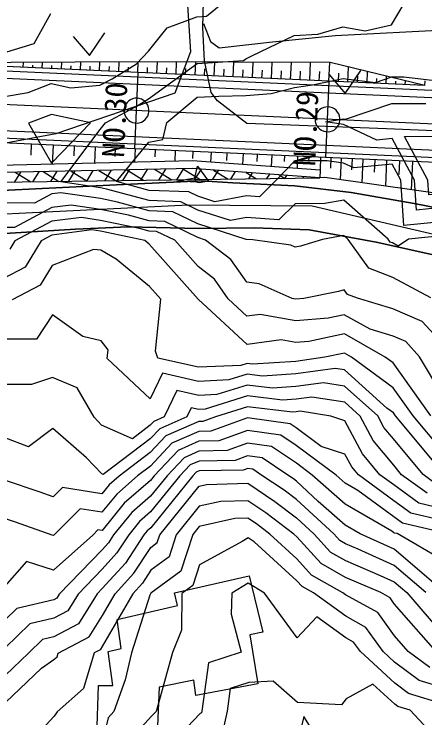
# Model space of a CAD drawing. Extents: x 42655 to 43811, y -141820 to -141156.
# Drawn here: x 43475.5 to 43518.5, y -141406.3 to -141332.6 of the extents above; entities that cross this region are included whole.
import ezdxf

# ---------------------------------------------------------------- set-up
doc = ezdxf.new("R2010")
doc.units = 0
for name, color, linetype in [('D-BMK-HTXT_1', 7, 'Continuous'), ('D-BMK_1', 7, 'Continuous'), ('D-STR', 7, 'Continuous'), ('D-STR-STR4_1', 7, 'Continuous'), ('D-STR_1', 7, 'Continuous'), ('ZE_HICN', 7, 'Continuous'), ('ZE_LWCN', 7, 'Continuous'), ('地形', 7, 'Continuous'), ('現況水路ﾊｯﾁ', 7, 'Continuous'), ('現況道路ﾊｯﾁ', 7, 'Continuous')]:
    doc.layers.add(name, color=color, linetype=linetype)

msp = doc.modelspace()

# ---------------------------------------------------------------- linework, layer by layer
at = {"layer": 'D-BMK-HTXT_1'}
for p, q in [((43488.107, -141346.734), (43488.47, -141338.743)), ((43508.087, -141347.642), (43508.45, -141339.65))]:
    msp.add_line(p, q, dxfattribs=at)
for points in [[(43486.989, -141342.738), (43487.01, -141342.971), (43487.072, -141343.195), (43487.173, -141343.405), (43487.31, -141343.594), (43487.478, -141343.755), (43487.673, -141343.883), (43487.887, -141343.975), (43488.114, -141344.027), (43488.347, -141344.037), (43488.578, -141344.006), (43488.8, -141343.934), (43489.005, -141343.823), (43489.187, -141343.678), (43489.341, -141343.503), (43489.46, -141343.302), (43489.542, -141343.084), (43489.584, -141342.855), (43489.584, -141342.622), (43489.542, -141342.393), (43489.46, -141342.174), (43489.341, -141341.974), (43489.187, -141341.799), (43489.005, -141341.653), (43488.8, -141341.543), (43488.578, -141341.471), (43488.347, -141341.44), (43488.114, -141341.45), (43487.887, -141341.502), (43487.673, -141341.594), (43487.478, -141341.722), (43487.31, -141341.883), (43487.173, -141342.072), (43487.072, -141342.282), (43487.01, -141342.506), (43486.989, -141342.738)], [(43506.968, -141343.646), (43506.989, -141343.878), (43507.051, -141344.103), (43507.152, -141344.313), (43507.289, -141344.501), (43507.458, -141344.662), (43507.652, -141344.791), (43507.867, -141344.882), (43508.094, -141344.934), (43508.327, -141344.944), (43508.558, -141344.913), (43508.779, -141344.841), (43508.985, -141344.731), (43509.167, -141344.585), (43509.32, -141344.41), (43509.44, -141344.21), (43509.522, -141343.992), (43509.563, -141343.762), (43509.563, -141343.529), (43509.522, -141343.3), (43509.44, -141343.082), (43509.32, -141342.882), (43509.167, -141342.706), (43508.985, -141342.561), (43508.779, -141342.45), (43508.558, -141342.378), (43508.327, -141342.347), (43508.094, -141342.358), (43507.867, -141342.409), (43507.652, -141342.501), (43507.458, -141342.629), (43507.289, -141342.79), (43507.152, -141342.979), (43507.051, -141343.189), (43506.989, -141343.414), (43506.968, -141343.646)]]:
    msp.add_lwpolyline(points, dxfattribs=at)
at = {"layer": 'D-BMK_1'}
msp.add_lwpolyline([(43648.124, -141349.997), (43439.808, -141340.537)], dxfattribs=at)
at = {"layer": 'D-STR'}
for p, q in [((43489.42, -141348.888), (43488.714, -141350.029)), ((43490.189, -141348.871), (43491.986, -141349.985)), ((43491.312, -141348.847), (43490.597, -141350.003)), ((43493.205, -141348.807), (43492.48, -141349.978)), ((43493.103, -141348.809), (43494.936, -141349.945)), ((43495.042, -141348.855), (43494.363, -141349.953)), ((43476.174, -141349.17), (43475.532, -141350.206)), ((43475.616, -141349.182), (43477.232, -141350.183)), ((43478.066, -141349.13), (43477.415, -141350.181)), ((43478.531, -141349.12), (43480.183, -141350.143)), ((43479.958, -141349.09), (43479.298, -141350.155)), ((43481.851, -141349.049), (43481.181, -141350.13)), ((43481.445, -141349.058), (43483.133, -141350.104)), ((43483.743, -141349.009), (43483.064, -141350.105)), ((43484.36, -141348.996), (43486.084, -141350.064)), ((43485.635, -141348.969), (43484.947, -141350.079)), ((43487.528, -141348.928), (43486.83, -141350.054)), ((43487.274, -141348.934), (43489.035, -141350.024)), ((43496.827, -141348.988), (43496.246, -141349.927)), ((43496.349, -141348.952), (43497.887, -141349.905)), ((43498.613, -141349.12), (43498.129, -141349.902)), ((43499.774, -141349.207), (43500.838, -141349.865)), ((43500.398, -141349.253), (43500.012, -141349.877)), ((43502.183, -141349.385), (43501.895, -141349.851)), ((43503.2, -141349.461), (43503.789, -141349.826)), ((43503.968, -141349.518), (43503.778, -141349.826)), ((43505.754, -141349.65), (43505.661, -141349.8)), ((43506.625, -141349.715), (43506.74, -141349.786))]:
    msp.add_line(p, q, dxfattribs=at)
at = {"layer": 'D-STR-STR4_1'}
for p, q in [((43476.44, -141338.196), (43476.463, -141337.694)), ((43478.438, -141338.287), (43478.465, -141337.687)), ((43480.436, -141338.378), (43480.467, -141337.679)), ((43482.434, -141338.468), (43482.47, -141337.672)), ((43484.432, -141338.559), (43484.472, -141337.664)), ((43486.43, -141338.65), (43486.475, -141337.656)), ((43488.427, -141338.741), (43488.477, -141337.649)), ((43490.425, -141338.831), (43490.479, -141337.655)), ((43492.423, -141338.922), (43492.481, -141337.662)), ((43494.421, -141339.013), (43494.482, -141337.668)), ((43496.419, -141339.104), (43496.484, -141337.675)), ((43498.417, -141339.194), (43498.486, -141337.682)), ((43500.415, -141339.285), (43500.488, -141337.688)), ((43502.413, -141339.376), (43502.489, -141337.695)), ((43504.411, -141339.466), (43504.491, -141337.702)), ((43506.409, -141339.557), (43506.493, -141337.708)), ((43508.407, -141339.648), (43508.495, -141337.715)), ((43477.439, -141338.242), (43477.451, -141337.966)), ((43479.437, -141338.332), (43479.451, -141338.008)), ((43481.435, -141338.423), (43481.452, -141338.049)), ((43483.433, -141338.514), (43483.452, -141338.091)), ((43485.431, -141338.605), (43485.452, -141338.132)), ((43487.428, -141338.695), (43487.452, -141338.174)), ((43489.426, -141338.786), (43489.452, -141338.219)), ((43491.424, -141338.877), (43491.452, -141338.268)), ((43493.422, -141338.967), (43493.452, -141338.316)), ((43495.42, -141339.058), (43495.452, -141338.365)), ((43497.418, -141339.149), (43497.452, -141338.414)), ((43499.416, -141339.24), (43499.451, -141338.462)), ((43501.414, -141339.33), (43501.451, -141338.511)), ((43503.412, -141339.421), (43503.451, -141338.56)), ((43510.405, -141339.739), (43510.475, -141338.183)), ((43505.41, -141339.512), (43505.451, -141338.608)), ((43507.408, -141339.603), (43507.451, -141338.657)), ((43509.406, -141339.693), (43509.446, -141338.819)), ((43511.404, -141339.784), (43511.435, -141339.103)), ((43512.403, -141339.829), (43512.456, -141338.66)), ((43514.401, -141339.92), (43514.436, -141339.138)), ((43513.402, -141339.875), (43513.424, -141339.387)), ((43515.4, -141339.965), (43515.413, -141339.671)), ((43516.399, -141340.011), (43516.417, -141339.616)), ((43517.398, -141340.056), (43517.402, -141339.955)), ((43518.397, -141340.102), (43518.397, -141340.093)), ((43477.284, -141346.243), (43477.231, -141347.406)), ((43479.579, -141346.347), (43479.489, -141348.337)), ((43481.776, -141346.447), (43481.729, -141347.467)), ((43483.966, -141346.546), (43483.889, -141348.232)), ((43486.061, -141346.641), (43486.021, -141347.525)), ((43488.15, -141346.736), (43488.087, -141348.132)), ((43490.246, -141346.831), (43490.212, -141347.582)), ((43492.335, -141346.926), (43492.285, -141348.033)), ((43494.174, -141347.01), (43494.134, -141347.748)), ((43496.083, -141347.096), (43496.036, -141348.127)), ((43497.737, -141347.172), (43497.709, -141347.945)), ((43499.439, -141347.249), (43499.388, -141348.376)), ((43500.904, -141347.315), (43500.861, -141348.057)), ((43502.445, -141347.385), (43502.39, -141348.599)), ((43503.761, -141347.445), (43503.733, -141348.068)), ((43505.137, -141347.508), (43505.078, -141348.798)), ((43506.313, -141347.561), (43506.29, -141348.051)), ((43507.548, -141347.617), (43507.509, -141348.979)), ((43508.627, -141347.666), (43508.579, -141348.743)), ((43509.707, -141347.715), (43509.605, -141349.973)), ((43510.836, -141347.766), (43510.782, -141348.949)), ((43511.965, -141347.818), (43511.852, -141350.291)), ((43513.201, -141347.874), (43513.142, -141349.169)), ((43514.438, -141347.93), (43514.315, -141350.639)), ((43515.792, -141347.992), (43515.728, -141349.411)), ((43517.147, -141348.053), (43517.012, -141351.021))]:
    msp.add_line(p, q, dxfattribs=at)
for points in [[(43518.44, -141340.104), (43508.45, -141339.65), (43488.47, -141338.743), (43468.491, -141337.835)], [(43518.44, -141340.104), (43508.538, -141337.715), (43488.52, -141337.648), (43468.496, -141337.725)], [(43552.755, -141352.515), (43547.926, -141352.095), (43527.884, -141352.559), (43507.991, -141349.745), (43507.45, -141349.776)]]:
    msp.add_lwpolyline(points, dxfattribs=at)
at = {"layer": 'D-STR_1'}
for p, q in [((43518.44, -141340.104), (43518.462, -141339.604)), ((43507.486, -141348.977), (43507.45, -141349.776)), ((43467.925, -141350.308), (43507.45, -141349.776))]:
    msp.add_line(p, q, dxfattribs=at)
for points in [[(43648.283, -141346.5), (43439.967, -141337.04)], [(43518.44, -141340.104), (43439.99, -141336.541)], [(43648.249, -141347.25), (43439.933, -141337.79)], [(43647.999, -141352.744), (43439.683, -141343.284)], [(43647.965, -141353.493), (43439.649, -141344.033)], [(43647.943, -141353.993), (43439.627, -141344.533)], [(43507.509, -141348.979), (43494.163, -141347.988), (43472.453, -141348.505), (43467.993, -141348.797)], [(43507.45, -141349.776), (43494.128, -141348.787), (43472.486, -141349.249), (43467.959, -141349.561)]]:
    msp.add_lwpolyline(points, dxfattribs=at)
at = {"layer": 'ZE_HICN'}
for points in [[(43520.145, -141352.888), (43517.555, -141353.155), (43517.353, -141350.018), (43515.022, -141345.662), (43513.415, -141345.822), (43509.927, -141344.175), (43508.051, -141343.9), (43509.715, -141343.638), (43509.924, -141343.595), (43510.146, -141343.622), (43515.005, -141341.998), (43518.55, -141341.982)], [(43494.615, -141350.218), (43492.51, -141350.136), (43494.39, -141349.765), (43494.683, -141348.541), (43495.808, -141350.12), (43494.839, -141350.303), (43494.691, -141350.256), (43494.615, -141350.218)], [(43520.237, -141372.398), (43517.892, -141368.504), (43516.443, -141366.912), (43515.12, -141366.349), (43512.715, -141365.619), (43510.021, -141364.09), (43508.32, -141364.449), (43504.936, -141364.736), (43501.211, -141364.074), (43499.846, -141364.255), (43497.89, -141362.436), (43496.447, -141360.375), (43494.733, -141359.065), (43492.308, -141356.3), (43490.399, -141355.374), (43489.627, -141355.344), (43488.59, -141355.063), (43484.534, -141354.222), (43482.532, -141353.922), (43479.446, -141354.321), (43475.571, -141356.379), (43475.063, -141357.218)], [(43518.67, -141382.783), (43516.003, -141380.838), (43515.184, -141379.852), (43513.046, -141377.264), (43511.669, -141374.696), (43510.065, -141373.252), (43506.633, -141372.71), (43504.975, -141372.942), (43503.568, -141373.029), (43499.885, -141372.588), (43495.457, -141373.981), (43494.804, -141374.011), (43494.022, -141373.834), (43493.565, -141374.782), (43490.738, -141376.022), (43489.73, -141377.097), (43484.813, -141380.8), (43484.659, -141380.732), (43483.061, -141379.068), (43479.549, -141376.017), (43476.986, -141377.908), (43474.465, -141376.941)], [(43519.843, -141392.553), (43515.226, -141388.618), (43511.675, -141387.021), (43510.126, -141386.123), (43507.295, -141383.628), (43505.016, -141381.524), (43504.695, -141381.279), (43504.12, -141380.894), (43501.433, -141379.07), (43499.915, -141378.856), (43498.609, -141379.336), (43494.829, -141379.408), (43493.9, -141379.815), (43492.839, -141380.948), (43489.766, -141384.736), (43488.618, -141385.734), (43487.479, -141387.136), (43486.248, -141389.018), (43484.707, -141390.717), (43482.195, -141393.324), (43481.099, -141395.097), (43479.643, -141395.855), (43477.122, -141396.453), (43474.569, -141398.938)], [(43520.383, -141403.142), (43517.852, -141402.378), (43515.282, -141400.452), (43514.069, -141399.335), (43512.268, -141396.811), (43510.171, -141395.652), (43506.798, -141393.207), (43505.621, -141392.543), (43505.065, -141391.928), (43500.593, -141387.844), (43499.956, -141387.456), (43499.331, -141387.838), (43494.881, -141390.261), (43494.187, -141392.414), (43493.024, -141393.272), (43492.981, -141397.095), (43492.071, -141399.439), (43490.588, -141404.729), (43490.359, -141405.61), (43489.868, -141406.09), (43487.409, -141408.794)]]:
    msp.add_lwpolyline(points, dxfattribs=at)
at = {"layer": 'ZE_LWCN'}
for points in [[(43474.296, -141341.28), (43476.954, -141340.826), (43479.378, -141339.905), (43481.435, -141340.352), (43484.467, -141340.086), (43485.754, -141339.405), (43488.309, -141337.83), (43489.538, -141336.531), (43491.512, -141334.058), (43494.609, -141332.91), (43495.611, -141332.847), (43497.099, -141331.626)], [(43520.158, -141355.829), (43516.718, -141356.184), (43515.671, -141356.91), (43515.074, -141356.588), (43514.826, -141356.493), (43514.613, -141356.194), (43509.964, -141352.095), (43507.981, -141352.467), (43504.878, -141352.481), (43503.163, -141354.162), (43499.797, -141353.936), (43498.13, -141354.251), (43494.705, -141353.142), (43492.929, -141352.281), (43489.612, -141352.151), (43485.156, -141350.943), (43484.518, -141350.811), (43480.385, -141350.193), (43484.489, -141344.696), (43485.051, -141344.009), (43488.202, -141342.342), (43489.562, -141341.504), (43494.632, -141337.801), (43499.488, -141337.497), (43499.718, -141337.308), (43500.353, -141337.003), (43504.795, -141334.866), (43507.271, -141334.74), (43509.879, -141333.969), (43512.215, -141334.382), (43514.966, -141333.767), (43516.291, -141331.535)], [(43474.275, -141336.737), (43477.582, -141335.73), (43479.343, -141332.57)], [(43520.151, -141354.359), (43516.241, -141354.762), (43515.936, -141350.025), (43515.035, -141348.341), (43511.029, -141348.74), (43509.946, -141348.229), (43508.223, -141347.976), (43504.857, -141347.992), (43502.841, -141350.087), (43501.149, -141351.745), (43499.786, -141351.654), (43496.484, -141352.277), (43494.698, -141351.699), (43493.772, -141351.25), (43489.607, -141351.086), (43486.211, -141350.166), (43489.583, -141346.041), (43491.045, -141345.752), (43491.471, -141343.978), (43494.649, -141341.342), (43496.89, -141341.238), (43499.736, -141341.144), (43502.363, -141340.947), (43504.821, -141340.323), (43506.705, -141340.027), (43509.904, -141339.374), (43513.288, -141339.779), (43514.992, -141339.21), (43516.235, -141339.204), (43520.082, -141339.659)], [(43479.417, -141348.244), (43483.468, -141344.016), (43479.393, -141343.132), (43476.983, -141344.047), (43479.417, -141348.244)], [(43518.869, -141351.548), (43518.77, -141350.012), (43516.323, -141345.437), (43520.109, -141345.419), (43520.713, -141344.577), (43525.202, -141346.49), (43527.84, -141346.776), (43530.303, -141349.151), (43530.923, -141349.203), (43531.525, -141349.951), (43531.475, -141351.358), (43530.317, -141352.052), (43529.243, -141354.808), (43525.237, -141353.891), (43523.047, -141352.637), (43520.138, -141351.417), (43518.869, -141351.548)], [(43519.066, -141362.336), (43515.091, -141360.192), (43512.587, -141359.23), (43510.443, -141356.214), (43509.982, -141355.808), (43507.745, -141356.226), (43505.451, -141356.906), (43504.9, -141357.017), (43504.43, -141356.81), (43500.444, -141356.261), (43499.808, -141356.218), (43499.775, -141356.225), (43494.712, -141354.585), (43492.085, -141353.312), (43489.617, -141353.215), (43486.3, -141352.316), (43484.523, -141351.948), (43480.368, -141351.327), (43479.433, -141351.448), (43477.615, -141352.413), (43474.349, -141352.395)], [(43520.212, -141367.043), (43518.169, -141364.801), (43515.107, -141363.496), (43511.401, -141362.372), (43510.349, -141361.968), (43510.009, -141361.49), (43509.418, -141361.665), (43505.773, -141362.398), (43504.925, -141362.47), (43504.553, -141362.404), (43501.102, -141360.88), (43499.829, -141360.705), (43498.144, -141358.299), (43495.509, -141356.284), (43494.719, -141356.028), (43491.242, -141354.343), (43489.622, -141354.279), (43487.445, -141353.689), (43484.528, -141353.085), (43481.45, -141352.625), (43479.439, -141352.884), (43475.534, -141354.959), (43474.361, -141354.953)], [(43519.082, -141374.661), (43515.133, -141369.144), (43514.288, -141368.521), (43510.031, -141366.104), (43506.329, -141366.884), (43504.947, -141367.002), (43503.426, -141366.731), (43499.86, -141367.203), (43494.749, -141362.451), (43489.634, -141356.711), (43489.15, -141356.315), (43484.539, -141355.359), (43483.613, -141355.22), (43479.453, -141355.757), (43478.307, -141356.366), (43476.642, -141359.113), (43474.386, -141360.294)], [(43520.265, -141378.321), (43517.232, -141374.67), (43515.146, -141371.755), (43510.779, -141368.537), (43510.04, -141368.118), (43507.988, -141368.551), (43504.956, -141368.975), (43500.422, -141369.256), (43499.869, -141369.19), (43499.204, -141369.399), (43494.783, -141369.599), (43490.517, -141368.633), (43490.272, -141367.926), (43490.835, -141362.469), (43489.655, -141361.145), (43486.172, -141358.289), (43484.549, -141357.34), (43483.79, -141357.258), (43479.468, -141358.95), (43478.221, -141361.007), (43475.289, -141362.543)], [(43520.276, -141380.57), (43515.382, -141374.678), (43515.158, -141374.366), (43514.485, -141373.87), (43510.049, -141369.875), (43509.077, -141369.722), (43504.963, -141370.297), (43501.471, -141370.514), (43499.874, -141370.322), (43497.955, -141370.926), (43494.79, -141371.069), (43491.003, -141370.213), (43489.71, -141372.892), (43485.219, -141368.659), (43485.342, -141367.756), (43484.593, -141366.813), (43482.683, -141366.36), (43479.492, -141364.103), (43477.818, -141366.651), (43474.416, -141366.667)], [(43519.52, -141381.743), (43518.264, -141380.827), (43515.171, -141377.1), (43514.17, -141375.889), (43513.525, -141374.687), (43510.057, -141371.563), (43507.855, -141371.216), (43504.969, -141371.62), (43502.519, -141371.772), (43499.88, -141371.455), (43496.706, -141372.454), (43494.797, -141372.54), (43492.513, -141372.023), (43491.177, -141374.793), (43490.105, -141375.263), (43489.723, -141375.67), (43487.86, -141377.073), (43484.635, -141375.639), (43483.856, -141374.828), (43482.087, -141371.737), (43479.523, -141370.661), (43477.301, -141371.392), (43474.439, -141371.406)], [(43520.294, -141384.394), (43517.82, -141383.823), (43515.194, -141381.908), (43513.748, -141380.849), (43511.922, -141378.639), (43510.074, -141375.194), (43508.618, -141374.71), (43505.411, -141374.205), (43504.981, -141374.265), (43504.616, -141374.287), (43499.891, -141373.721), (43496.564, -141374.767), (43495.215, -141375.264), (43494.81, -141375.272), (43491.37, -141376.78), (43489.737, -141378.523), (43486.478, -141380.978), (43485.42, -141381.898), (43484.669, -141382.822), (43480.552, -141382.185), (43479.583, -141383.159), (43478.211, -141382.675), (43474.486, -141381.397)], [(43520.3, -141385.632), (43516.969, -141384.863), (43515.202, -141383.573), (43511.497, -141380.859), (43510.798, -141380.014), (43510.09, -141378.695), (43507.603, -141377.869), (43504.989, -141375.934), (43504.351, -141375.501), (43499.896, -141374.871), (43496.063, -141376.282), (43494.815, -141376.306), (43492.003, -141377.539), (43489.744, -141379.95), (43488.39, -141380.969), (43486.22, -141382.857), (43484.678, -141384.754), (43482.399, -141384.401), (43479.642, -141387.173), (43479.602, -141387.209), (43479.489, -141387.174), (43475.643, -141385.815), (43474.505, -141385.425)], [(43520.306, -141386.869), (43516.119, -141385.902), (43515.21, -141385.239), (43511.451, -141382.486), (43510.105, -141381.705), (43509.158, -141380.871), (43504.998, -141377.79), (43503.378, -141376.691), (43499.902, -141376.199), (43496.912, -141377.3), (43494.82, -141377.34), (43492.635, -141378.298), (43490.14, -141380.961), (43489.751, -141381.44), (43487.019, -141383.816), (43484.687, -141386.685), (43484.246, -141386.617), (43483.713, -141387.154), (43479.619, -141390.813), (43476.788, -141389.925), (43474.539, -141392.506)], [(43520.319, -141389.77), (43515.533, -141387.003), (43515.269, -141386.942), (43515.218, -141386.905), (43515.005, -141386.749), (43510.115, -141383.914), (43506.676, -141380.882), (43505.007, -141379.646), (43502.405, -141377.88), (43499.909, -141377.527), (43497.761, -141378.318), (43494.824, -141378.374), (43493.268, -141379.057), (43491.49, -141380.954), (43489.759, -141383.088), (43487.819, -141384.775), (43485.894, -141387.143), (43485.363, -141387.956), (43484.697, -141388.69), (43480.222, -141393.333), (43479.97, -141393.742), (43479.634, -141393.917), (43475.771, -141394.834), (43474.555, -141396.018)], [(43518.539, -141393.151), (43515.234, -141390.335), (43511.478, -141388.645), (43510.135, -141388.067), (43509.55, -141387.737), (43508.915, -141387.034), (43505.025, -141383.443), (43503.731, -141382.457), (43501.413, -141380.907), (43500.46, -141380.26), (43499.921, -141380.184), (43499.458, -141380.354), (43494.834, -141380.442), (43494.533, -141380.574), (43494.189, -141380.941), (43489.774, -141386.383), (43489.418, -141386.693), (43489.064, -141387.128), (43487.133, -141390.08), (43484.716, -141392.744), (43484.167, -141393.314), (43482.229, -141396.452), (43479.652, -141397.793), (43478.472, -141398.073), (43476.995, -141399.511), (43474.583, -141401.815)], [(43474.596, -141404.682), (43478.368, -141401.078), (43479.663, -141400.189), (43479.99, -141399.894), (43480.112, -141399.496), (43483.359, -141397.807), (43484.73, -141395.587), (43486.056, -141393.305), (43488.019, -141391.142), (43489.784, -141388.444), (43490.461, -141387.944), (43490.726, -141387.12), (43494.842, -141382.036), (43495.61, -141381.866), (43499.929, -141381.737), (43502.768, -141383.636), (43505.034, -141385.363), (43506.855, -141387.044), (43508.568, -141388.939), (43510.143, -141389.828), (43513.762, -141391.386), (43515.242, -141392.051), (43516.544, -141393.161), (43520.356, -141397.578)], [(43519.608, -141399.309), (43515.253, -141394.339), (43514.803, -141393.71), (43513.834, -141393.174), (43510.152, -141391.589), (43507.586, -141390.14), (43505.043, -141387.329), (43504.743, -141387.054), (43501.804, -141384.814), (43499.937, -141383.566), (43497.098, -141383.651), (43494.852, -141384.146), (43492.451, -141387.112), (43491.703, -141389.434), (43489.795, -141390.842), (43488.904, -141392.204), (43487.913, -141393.296), (43484.745, -141398.747), (43484.488, -141399.162), (43483.881, -141399.478), (43482.741, -141403.195), (43480.011, -141405.659), (43479.691, -141406.114), (43477.2, -141408.802)], [(43518.964, -141401.019), (43516.701, -141399.323), (43515.269, -141397.688), (43513.536, -141395.26), (43510.16, -141393.394), (43509.882, -141393.192), (43506.603, -141391.341), (43505.054, -141389.628), (43502.248, -141387.066), (43500.84, -141385.993), (43499.946, -141385.394), (43498.585, -141385.435), (43494.862, -141386.257), (43494.176, -141387.104), (43492.945, -141390.924), (43489.807, -141393.24), (43489.789, -141393.266), (43489.77, -141393.288), (43489.679, -141393.444), (43487.762, -141399.46), (43487.107, -141402.304), (43485.918, -141405.631), (43485.32, -141406.288), (43484.79, -141408.399)], [(43520.391, -141404.84), (43516.74, -141403.738), (43515.292, -141402.653), (43511.703, -141399.347), (43511, -141398.361), (43510.181, -141397.909), (43507.156, -141395.716), (43505.093, -141397.89), (43501.679, -141393.231), (43499.978, -141392.196), (43498.261, -141393.247), (43498.188, -141395.435), (43499.254, -141399.405), (43495.826, -141400.508), (43495.137, -141405.588), (43495.1, -141405.765), (43494.954, -141405.811), (43493.591, -141407.254)], [(43518.768, -141407.457), (43516.909, -141405.485), (43515.628, -141405.098), (43515.303, -141404.854), (43513.022, -141402.753), (43510.212, -141404.284), (43509.733, -141404.935), (43505.125, -141404.678), (43502.585, -141402.453), (43500.027, -141402.586), (43498.08, -141403.212), (43497.76, -141405.575), (43497.197, -141408.28)]]:
    msp.add_lwpolyline(points, dxfattribs=at)
at = {"layer": '地形'}
for points in [[(43520.931, -141331.857), (43521.54, -141337.13), (43523.57, -141345.041), (43514.434, -141344.636), (43499.817, -141344.095), (43496.772, -141341.729), (43496.095, -141340.85), (43495.418, -141337.537), (43495.215, -141334.088), (43495.418, -141326.989)], [(43493.456, -141328.95), (43493.929, -141336.59), (43492.305, -141340.917), (43479.854, -141345.177), (43472.545, -141346.529)], [(43553.691, -141354.812), (43550.208, -141356.373), (43546.065, -141357.213), (43542.041, -141357.333), (43538.86, -141357.323), (43534.355, -141356.365), (43529.057, -141354.989), (43522.883, -141353.53), (43517.334, -141352.446), (43510.743, -141351.321), (43504.861, -141350.612), (43498.353, -141350.279), (43495.141, -141350.071), (43486.185, -141350.513), (43469.214, -141351.337), (43459.314, -141352.162), (43451.654, -141352.339), (43446.055, -141351.102), (43441.223, -141348.158), (43435.118, -141343.288), (43425.795, -141335.807), (43423.686, -141334.529), (43420.559, -141333.955), (43416.507, -141334.688)], [(43495.297, -141333.637), (43496.042, -141335.498), (43496.926, -141336.149), (43502.512, -141335.544), (43509.074, -141334.893), (43521.176, -141334.242)], [(43481.654, -141334.975), (43483.362, -141336.978), (43484.981, -141334.589)], [(43647.722, -141358.843), (43628.878, -141354.259), (43624.278, -141352.34), (43610.656, -141352.746), (43600.049, -141357.9), (43584.108, -141344.001), (43579.575, -141340.103), (43575.981, -141339.003), (43571.17, -141339.119), (43567.866, -141341.494), (43559.565, -141353.262), (43554.745, -141358.368), (43544.775, -141360.801), (43537.008, -141359.816), (43506.675, -141352.748), (43493.73, -141352.632), (43456.856, -141354.434), (43449.599, -141354.085), (43443.512, -141351.884), (43435.686, -141346.669), (43422.979, -141336.46), (43420.429, -141335.881), (43409.299, -141338.603)], [(43508.415, -141338.927), (43510.123, -141340.931), (43511.743, -141338.542)], [(43473.328, -141355.68), (43481.912, -141355.153), (43487.41, -141354.889), (43494.79, -141355.077), (43500.588, -141355.002), (43506.364, -141355.206), (43513.341, -141356.494), (43519.788, -141357.934), (43526.614, -141359.602), (43534.957, -141361.42), (43541.934, -141363.012), (43548.002, -141363.315), (43554.828, -141361.42)], [(43500.087, -141391.404), (43501.495, -141397.315), (43500.143, -141397.596), (43500.988, -141402.719), (43494.509, -141403.957), (43494.284, -141402.325), (43490.678, -141403.057), (43490.227, -141412.859), (43487.466, -141412.747), (43487.41, -141414.661), (43485.438, -141414.436), (43483.297, -141419.558), (43479.691, -141418.207), (43482.846, -141408.075), (43484.142, -141408.187), (43484.311, -141402.896), (43485.832, -141402.896), (43485.325, -141399.35), (43486.677, -141399.012), (43486.283, -141395.972), (43492.592, -141394.509), (43492.254, -141393.214), (43500.087, -141391.404)], [(43516.217, -141422.758), (43505.807, -141406.141)]]:
    msp.add_lwpolyline(points, dxfattribs=at)
at = {"layer": '現況水路ﾊｯﾁ'}
for points in [[(43416.507, -141334.688), (43420.559, -141333.955), (43423.686, -141334.529), (43425.795, -141335.807), (43435.118, -141343.288), (43441.223, -141348.158), (43446.055, -141351.102), (43451.654, -141352.339), (43459.314, -141352.162), (43469.214, -141351.337), (43486.185, -141350.513), (43495.141, -141350.071), (43498.353, -141350.279), (43504.861, -141350.612), (43510.743, -141351.321), (43517.334, -141352.446), (43522.883, -141353.53), (43529.057, -141354.989), (43534.355, -141356.365), (43538.86, -141357.323), (43542.041, -141357.333), (43546.065, -141357.213), (43550.208, -141356.373), (43553.691, -141354.812)], [(43554.828, -141361.42), (43548.002, -141363.315), (43541.934, -141363.012), (43534.957, -141361.42), (43526.614, -141359.602), (43519.788, -141357.934), (43513.341, -141356.494), (43506.364, -141355.206), (43500.588, -141355.002), (43494.79, -141355.077), (43487.41, -141354.889), (43481.912, -141355.153), (43473.328, -141355.68)]]:
    msp.add_lwpolyline(points, dxfattribs=at)
at = {"layer": '現況道路ﾊｯﾁ'}
msp.add_lwpolyline([(43516.217, -141422.758), (43505.807, -141406.141), (43505.103, -141409.012)], dxfattribs=at)

# ---------------------------------------------------------------- texts
at = {"layer": 'D-BMK-HTXT_1'}
for s, p in [('NO.30', (43486.988, -141347.685)), ('NO.29', (43506.968, -141348.592))]:
    msp.add_text(s, height=2.3065, rotation=87.39913, dxfattribs=at).set_placement(p)

doc.saveas('drawing.dxf')
